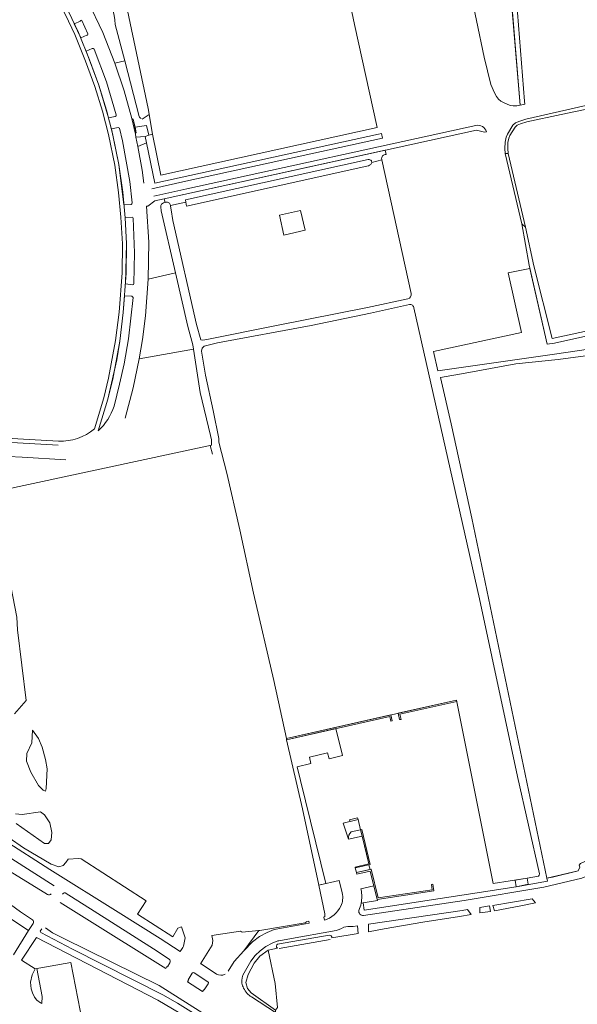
# Model space of a CAD drawing. Header units: metres. Extents: x 209813 to 223847, y 571801 to 587119.
# Tile 311 of 656: x 220886 to 221085, y 576480 to 576831. Entities that reach past the tile are written whole.
import ezdxf

# ---------------------------------------------------------------- set-up
doc = ezdxf.new("R2010")
doc.units = ezdxf.units.M
for name, color, linetype, lineweight in [('B-RO-GK-BESCHOEIING-G', 8, 'GK-BESCHOEIING', 0), ('B-RO-GR-BEPLANTING_CULTUUR_BOSPLANTSOEN-GV', 8, 'Continuous', 0), ('B-RO-GR-BEPLANTING_CULTUUR_HEESTERS-GV', 8, 'Continuous', 0), ('B-RO-GR-GRAS-GV', 8, 'Continuous', 0), ('B-RO-GR-GROENVOORZIENING-GV', 8, 'Continuous', 0), ('B-RO-GR-HAAG-GV', 8, 'Continuous', 0), ('B-RO-KW-KUNSTWERK_STUW-G', 8, 'Continuous', 0), ('B-RO-OG-TERREIN_CULTUURSCHEIDING-GV', 8, 'Continuous', 0), ('B-RO-OG-TERREIN_ONBEGROEID-GV', 8, 'Continuous', 0), ('B-RO-OG-WEG-GV', 8, 'Continuous', 0), ('B-RO-VH-ONVERHARD-GV', 8, 'Continuous', 0), ('B-RO-VH-VERHARDING_HALFVERHARDING-GV', 8, 'Continuous', 0), ('B-RO-VH-VERHARDING_STRAATBAKSTEEN-GV', 8, 'Continuous', 0), ('B-RO-VH-VERHARDING_TEGEL-GV', 8, 'Continuous', 0)]:
    doc.layers.add(name, color=color, linetype=linetype, lineweight=lineweight)
doc.linetypes.add('GK-BESCHOEIING', pattern='A,30,-5,[1,NLCS.shx,S=1,R=0,X=0,Y=0],-5', length=40)

msp = doc.modelspace()

# ---------------------------------------------------------------- linework, layer by layer
at = {"layer": 'B-RO-GK-BESCHOEIING-G', "flags": 128}
msp.add_lwpolyline([(220996.448, 576503.025), (220978.256, 576499.831)], dxfattribs=at)
at = {"layer": 'B-RO-GR-BEPLANTING_CULTUUR_BOSPLANTSOEN-GV', "flags": 128}
for points in [[(221152.009, 576732.564), (221076.526, 576715.754), (221073.942, 576715.407), (221067.753, 576742.405), (221060.034, 576740.88), (221064.743, 576719.661), (221033.34, 576712.873), (221034.974, 576705.919), (221076.546, 576711.866), (221127.484, 576719.355)], [(220883.424, 576497.558), (220888.856, 576506.259), (220864.88, 576522.005)]]:
    msp.add_lwpolyline(points, dxfattribs=at)
for points in [[(220894.885, 576555.994), (220895.104, 576556.979), (220895.433, 576563.952), (220894.849, 576567.311), (220893.68, 576571.655), (220892.439, 576574.721), (220890.249, 576577.788), (220889.957, 576573.261), (220888.168, 576569.392), (220888.095, 576566.727), (220889.665, 576562.784), (220892.33, 576558.038), (220894.046, 576556.322)], [(220916.776, 576470.467), (220924.169, 576471.516), (220928.598, 576471.458), (220931.855, 576470.834), (220933.735, 576470.244), (220938.331, 576467.386), (220940.541, 576465.467), (220942.102, 576463.17), (220942.844, 576476.772), (220935.011, 576481.389), (220927.802, 576485.051), (220891.728, 576503.731), (220886.353, 576495.657), (220891.151, 576492.543), (220903.978, 576494.877), (220908.151, 576473.372), (220910.187, 576471.406), (220912.889, 576470.388)]]:
    msp.add_lwpolyline(points, close=True, dxfattribs=at)
at = {"layer": 'B-RO-GR-BEPLANTING_CULTUUR_HEESTERS-GV', "flags": 128}
for points in [[(220928.329, 576796.648), (220923.163, 576816.568), (220919.632, 576815.745), (220923.014, 576805.783), (220925.68, 576795.925)], [(220926.18, 576795.738), (220926.833, 576792.87), (220930.884, 576793.483), (220931.752, 576789.963), (220933.047, 576790.366), (220931.848, 576797.387), (220929.442, 576795.747)], [(220925.765, 576760.72), (220923.324, 576760.504), (220923.813, 576751.317), (220923.415, 576736.926), (220925.934, 576736.646)], [(220926.408, 576737.061), (220926.711, 576747.995), (220926.234, 576760.375)], [(221003.081, 576538.796), (221007.875, 576539.966), (221007.334, 576542.227)], [(221007.334, 576542.227), (221003.958, 576541.415)], [(221000.794, 576519.636), (220999.673, 576524.121), (220992.422, 576522.453), (220994.613, 576512.23), (220994.54, 576511.245), (220994.245, 576510.965), (220994.486, 576509.901)], [(221008.276, 576516.157), (221013.386, 576516.91), (221012.121, 576522.209), (221007.424, 576521.135), (221007.516, 576520.77)], [(221007.543, 576515.991), (221008.276, 576516.157)], [(220964.493, 576506.017), (220954.231, 576504.518), (220954.594, 576502.699), (220954.416, 576500.991), (220950.231, 576494.401), (220950.443, 576494.316), (220955.948, 576490.717)], [(220960.06, 576491.728), (220962.221, 576495.239), (220965.675, 576498.964), (220971.044, 576506.268), (220965.138, 576505.72)]]:
    msp.add_lwpolyline(points, dxfattribs=at)
at = {"layer": 'B-RO-GR-BEPLANTING_CULTUUR_HEESTERS-GV'}
for points in [[(220929.002, 576795.942, -0.1355801), (220928.329, 576796.648)], [(220926.234, 576760.375, 0.3218835), (220925.765, 576760.72)], [(220925.934, 576736.646, 0.3724056), (220926.408, 576737.061)], [(221000.315, 576514.939, 0.1641554), (221000.794, 576519.636)], [(221007.516, 576520.77, -0.1031576), (221007.543, 576515.991)], [(220994.486, 576509.901, 0.2012636), (221000.315, 576514.939)], [(220965.138, 576505.72, -0.1442902), (220964.493, 576506.017)], [(220955.948, 576490.717, 0.2488876), (220958.958, 576490.624)]]:
    msp.add_lwpolyline(points, format="xyb", dxfattribs=at)
at = {"layer": 'B-RO-GR-BEPLANTING_CULTUUR_HEESTERS-GV', "flags": 128}
for points in [[(220927.855, 576786.024), (220930.913, 576787.335), (220930.456, 576789.56), (220927.18, 576789.273)], [(220947.693, 576713.61), (220947.44, 576715.239), (220945.711, 576721.712), (220941.301, 576740.881), (220931.48, 576738.615), (220930.562, 576725.515), (220929.496, 576717.06), (220928.345, 576710.251)], [(220974.321, 576499.297), (220971.384, 576497.109), (220969.314, 576494.565), (220967.243, 576490.542), (220966.415, 576487.702), (220967.006, 576485.573), (220968.308, 576483.975), (220976.955, 576477.882), (220977.67, 576478.742), (220976.85, 576487.347)], [(220891.151, 576492.543), (220890.145, 576490.457), (220889.505, 576487.828), (220889.774, 576485.501), (220890.187, 576484.051), (220890.95, 576482.425), (220891.778, 576481.42), (220893.147, 576480.415), (220893.609, 576480.255), (220893.643, 576482.693), (220891.774, 576492.656)]]:
    msp.add_lwpolyline(points, close=True, dxfattribs=at)
at = {"layer": 'B-RO-GR-GRAS-GV', "flags": 128}
for points in [[(221024.77, 576729.61), (221010.876, 576726.484), (220989.659, 576722.147), (220956.308, 576715.884), (220951.508, 576714.796), (220950.786, 576714.066), (220950.545, 576712.982), (220952.026, 576704.407), (220954.783, 576691.816), (220956.772, 576681.835), (220956.771, 576680.518), (220959.614, 576669.394), (220964.259, 576649.227), (220969.138, 576626.604), (220976.35, 576595.417), (220980.861, 576574.795), (221041.553, 576588.475), (221054.698, 576523.003)], [(221071.156, 576526.428), (221063.367, 576561.162), (221049.838, 576624.634), (221026.359, 576728.397)], [(221054.698, 576523.003), (221066.76, 576524.887), (221070.852, 576525.658)]]:
    msp.add_lwpolyline(points, dxfattribs=at)
at = {"layer": 'B-RO-GR-GRAS-GV'}
for points in [[(221026.359, 576728.397, 0.453929), (221024.77, 576729.61)], [(221070.852, 576525.658, 0.379539), (221071.156, 576526.428)]]:
    msp.add_lwpolyline(points, format="xyb", dxfattribs=at)
at = {"layer": 'B-RO-GR-GRAS-GV', "flags": 128}
msp.add_lwpolyline([(221085.62, 576528.823), (221085.341, 576529.509), (221085.863, 576530.157), (221090.909, 576532.571), (221115.071, 576543.86), (221130.13, 576550.023), (221133.593, 576554.144), (221134.043, 576555.529), (221134.367, 576558.063), (221134.497, 576566.279), (221133.251, 576602.259), (221131.816, 576655.649), (221131.887, 576693.67), (221130.573, 576716.879), (221104.478, 576713.593), (221077.871, 576710.008), (221062.72, 576708.38), (221044.658, 576705.148), (221035.823, 576703.513), (221039.739, 576687.082), (221047.076, 576653.321), (221073.83, 576524.869), (221077.416, 576525.737), (221085.061, 576527.495)], close=True, dxfattribs=at)
at = {"layer": 'B-RO-GR-GROENVOORZIENING-GV', "flags": 128}
for points in [[(221020.772, 576583.791), (221021.292, 576581.482), (221021.78, 576581.592), (221021.369, 576583.413), (221041.651, 576587.985), (221041.553, 576588.475)], [(221017.738, 576582.595), (221018.11, 576580.946), (221018.597, 576581.056), (221018.116, 576583.192), (220980.861, 576574.795), (220980.968, 576574.307)], [(221006.309, 576546.417), (221003.442, 576545.711), (221003.579, 576545.141), (221006.46, 576545.835)], [(221009.06, 576535.109), (221010.283, 576530.097), (221005.376, 576528.892), (221005.458, 576528.582), (221010.818, 576529.816), (221007.82, 576542.344), (221007.334, 576542.227)], [(221032.929, 576520.772), (221013.659, 576517.93), (221011.18, 576528.137), (221005.889, 576526.925), (221006.038, 576526.365), (221010.831, 576527.456), (221013.277, 576517.369), (221033.497, 576520.351), (221033.14, 576522.769), (221032.645, 576522.696)]]:
    msp.add_lwpolyline(points, close=True, dxfattribs=at)
msp.add_lwpolyline([(220893.521, 576506.821), (220893.035, 576505.996), (220893.169, 576505.575), (220904.496, 576499.551), (220936.813, 576483.254), (220941.95, 576480.279), (220952.824, 576473.505), (220977.259, 576457.927), (220978.257, 576459.487), (220935.426, 576486.678), (220901.433, 576503.456), (220897.372, 576505.404), (220894.879, 576507.224)], dxfattribs=at)
at = {"layer": 'B-RO-GR-HAAG-GV', "flags": 128}
for points in [[(221021.369, 576583.413), (221041.651, 576587.985), (221041.553, 576588.475), (221020.772, 576583.791), (221021.292, 576581.482), (221021.78, 576581.592)], [(221006.46, 576545.835), (221006.309, 576546.417), (221003.442, 576545.711), (221003.579, 576545.141)], [(221007.875, 576539.966), (221010.283, 576530.097), (221005.376, 576528.892), (221005.458, 576528.582), (221010.818, 576529.816), (221007.82, 576542.344), (221007.334, 576542.227)], [(221005.889, 576526.925), (221006.038, 576526.365), (221010.831, 576527.456), (221013.277, 576517.369), (221033.497, 576520.351), (221033.14, 576522.769), (221032.645, 576522.696), (221032.929, 576520.772), (221013.659, 576517.93), (221011.18, 576528.137)]]:
    msp.add_lwpolyline(points, close=True, dxfattribs=at)
for points in [[(220893.521, 576506.821), (220893.035, 576505.996), (220893.169, 576505.575), (220904.496, 576499.551), (220936.813, 576483.254), (220941.95, 576480.279), (220952.824, 576473.505), (220977.259, 576457.927)], [(220977.259, 576457.927), (220978.257, 576459.487), (220935.426, 576486.678), (220901.433, 576503.456), (220897.372, 576505.404), (220894.879, 576507.224)]]:
    msp.add_lwpolyline(points, dxfattribs=at)
at = {"layer": 'B-RO-KW-KUNSTWERK_STUW-G', "flags": 128}
msp.add_lwpolyline([(220953.699, 576679.304), (220954.542, 576676.18)], dxfattribs=at)
at = {"layer": 'B-RO-OG-TERREIN_CULTUURSCHEIDING-GV', "flags": 128}
for points in [[(220924.154, 576834.553), (220931.503, 576799.566), (220933.047, 576790.366), (220936.038, 576775.806), (221013.266, 576792.755), (221005.14, 576829.447), (220988.78, 576907.667), (220985.767, 576920.038), (220983.271, 576922.993), (220912.248, 576905.191), (220910.44, 576904.755)], [(220916.825, 576841.963), (220910.029, 576837.852), (220915.326, 576826.622), (220919.632, 576815.745), (220923.163, 576816.568)], [(220907.316, 576830.976), (220907.435, 576830.739), (220905.172, 576829.741), (220907.452, 576824.697), (220909.691, 576825.667)], [(220909.957, 576826.207), (220907.848, 576830.889)], [(220923.163, 576816.568), (220919.8, 576829.533)], [(220911.573, 576820.885), (220909.387, 576819.974), (220913.924, 576807.881), (220917.401, 576796.189), (220919.786, 576796.706)], [(220920.156, 576797.269), (220916.693, 576809.096), (220912.257, 576820.735)], [(220926.952, 576790.372), (220927.18, 576789.273), (220930.456, 576789.56), (220931.752, 576789.963), (220930.884, 576793.483), (220926.833, 576792.87), (220927.283, 576790.891)], [(220920.799, 576792.737), (220918.428, 576792.229), (220921.083, 576779.585), (220922.905, 576765.111), (220925.405, 576765.331), (220925.657, 576765.548), (220925.81, 576765.844)], [(220925.81, 576765.844), (220924.942, 576773.46), (220922.341, 576787.987), (220921.334, 576792.486)], [(221013.785, 576790.413), (220933.883, 576772.88), (220930.913, 576787.335), (220927.855, 576786.024), (220929.407, 576777.592), (220930.043, 576772.915)], [(220932.887, 576770.881), (220944.975, 576773.576), (221015.204, 576788.938), (221014.839, 576790.644), (221013.785, 576790.413)], [(221016.45, 576783.126), (221016.117, 576784.679), (220937.207, 576767.361), (220937.582, 576766.047), (220937.89, 576766.115)], [(220939.476, 576764.956), (220944.982, 576766.08), (220944.798, 576766.967), (221010.027, 576781.353)], [(221011.381, 576780.321), (221010.979, 576779.53), (221010.566, 576779.285), (221010.123, 576779.1), (221008.478, 576778.709), (220945.266, 576764.712), (220944.982, 576766.08)], [(221011.247, 576780.894), (221011.381, 576780.321), (221014.943, 576781.176), (221014.891, 576781.415)], [(221025.373, 576733.521), (221014.943, 576781.176)], [(220937.052, 576765.93), (220937.582, 576766.047)], [(220930.948, 576764.744), (220931.711, 576751.851), (220931.48, 576738.615), (220941.301, 576740.881), (220936.207, 576763.024), (220936.022, 576764.463)], [(220939.476, 576764.956), (220939.472, 576764.703), (220939.768, 576763.415), (220940.29, 576759.546), (220948.811, 576722.506), (220950.274, 576717.029), (220951.038, 576716.936), (220952.492, 576717.127), (220977.938, 576722.172), (221009.821, 576728.562), (221024.206, 576731.609)], [(220925.724, 576732.521), (220923.109, 576732.755), (220922.666, 576726.706), (220921.399, 576716.539), (220918.877, 576702.985), (220917.139, 576695.869), (220913.681, 576684.57)], [(220919.343, 576693.333), (220921.348, 576701.155), (220922.936, 576708.467), (220924.467, 576717.333), (220926.127, 576732.1)], [(220876.489, 576661.281), (220876.492, 576662.364), (220877.587, 576663.06), (220954.163, 576679.403), (220954.13, 576681.268), (220953.79, 576682.873), (220950.082, 576698.192), (220947.693, 576713.61), (220928.345, 576710.251), (220926.174, 576699.889), (220923.359, 576689.075)], [(220902.132, 576674.224), (220886.497, 576675.14), (220871.794, 576675.841)], [(220883.869, 576583.591), (220888.01, 576588.367), (220884.931, 576613.471), (220884.609, 576618.087), (220880.443, 576639.611), (220876.787, 576659.16), (220876.488, 576660.937), (220876.489, 576661.281), (220874.565, 576660.729), (220876.896, 576650.948), (220878.173, 576644.412), (220882.753, 576617.644)], [(220898.015, 576522.172), (220860.689, 576545.877), (220833.743, 576562.046), (220824.616, 576566.342), (220815.846, 576569.665), (220813.261, 576571.027), (220811.436, 576572.369), (220808.629, 576575.074), (220803.744, 576580.288), (220794.382, 576590.648), (220793.521, 576591.447), (220792.614, 576592.121), (220791.814, 576592.611), (220791.33, 576592.848), (220790.774, 576592.851), (220789.794, 576593.062), (220787.783, 576593.295), (220785.8, 576593.35), (220787.315, 576582.07)], [(220832.334, 576557.946), (220872.908, 576533.074), (220895.584, 576519.059)], [(220884.364, 576544.474), (220894.571, 576537.31), (220895.907, 576537.252), (220896.851, 576538.582), (220897.185, 576541.218), (220896.422, 576544.63), (220894.52, 576547.514), (220893.058, 576548.593), (220886.572, 576547.633), (220884.185, 576547.832)], [(220880.155, 576538.508), (220896.382, 576528.01), (220920.833, 576512.821), (220935.767, 576503.434), (220942.925, 576498.722), (220943.946, 576500.225), (220944.138, 576500.704), (220944.789, 576503.593), (220943.434, 576507.524), (220942.068, 576507.143), (220940.336, 576504.03), (220927.757, 576512.122), (220930.844, 576516.858), (220907.576, 576531.809), (220906.696, 576531.918), (220902.976, 576531.664), (220902.143, 576530.531), (220901.15, 576529.402), (220899.644, 576528.944), (220896.945, 576529.93), (220887.08, 576535.706), (220881.926, 576539.263)]]:
    msp.add_lwpolyline(points, dxfattribs=at)
at = {"layer": 'B-RO-OG-TERREIN_CULTUURSCHEIDING-GV'}
for points in [[(220919.8, 576829.533, 0.0617927), (220916.825, 576841.963)], [(220907.848, 576830.889, 0.4117099), (220907.316, 576830.976)], [(220909.691, 576825.667, 0.4190137), (220909.957, 576826.207)], [(220912.257, 576820.735, 0.3187725), (220911.573, 576820.885)], [(220919.786, 576796.706, 0.3631052), (220920.156, 576797.269)], [(220921.334, 576792.486, 0.3111808), (220920.799, 576792.737)], [(221014.891, 576781.415, -0.5211408), (221016.45, 576783.126)], [(221010.027, 576781.353, -0.2512337), (221011.247, 576780.894)], [(220936.022, 576764.463, -0.2993134), (220937.052, 576765.93)], [(220937.89, 576766.115, -0.4565821), (220939.476, 576764.956)], [(221024.206, 576731.609, 0.3995935), (221025.373, 576733.521)], [(220926.127, 576732.1, 0.3446548), (220925.724, 576732.521)], [(220913.681, 576684.57, 0.1346868), (220919.343, 576693.333)], [(220895.584, 576519.059, 0.4043592), (220896.939, 576519.379)]]:
    msp.add_lwpolyline(points, format="xyb", dxfattribs=at)
at = {"layer": 'B-RO-OG-TERREIN_CULTUURSCHEIDING-GV', "flags": 128}
for points in [[(221061.029, 576840.239), (221048.09, 576839.039), (221047.925, 576838.966), (221047.2, 576838.275), (221048.688, 576830.901), (221051.51, 576817.814), (221053.878, 576808.06), (221055.132, 576805.166), (221055.839, 576803.838), (221056.581, 576802.893), (221057.469, 576802.201), (221058.341, 576801.653), (221060.693, 576800.648), (221061.855, 576800.512), (221063.146, 576800.503), (221064.314, 576800.743)], [(220985.894, 576559.789), (220984.703, 576564.645), (220989.557, 576565.821), (220989.061, 576568.05), (220995.577, 576569.638), (220996.12, 576567.507), (221000.889, 576568.641), (220998.542, 576578.268), (220980.968, 576574.307), (220986.59, 576549.667), (220992.422, 576522.453), (220994.908, 576523.025)]]:
    msp.add_lwpolyline(points, close=True, dxfattribs=at)
at = {"layer": 'B-RO-OG-TERREIN_ONBEGROEID-GV', "flags": 128}
msp.add_lwpolyline([(220985.944, 576763.193), (220978.354, 576761.454), (220979.975, 576754.38), (220987.565, 576756.119)], close=True, dxfattribs=at)
at = {"layer": 'B-RO-OG-WEG-GV', "flags": 128}
for points in [[(221008.447, 576511.607), (221044.363, 576516.912), (221072.821, 576521.703), (221086.32, 576524.914), (221099.667, 576530.467), (221124.432, 576542.398), (221147.736, 576551.992), (221165.972, 576558.45), (221197.831, 576568.696), (221197.521, 576571.223), (221190.902, 576569.493), (221190.29, 576568.373), (221189.117, 576567.474)], [(221085.061, 576527.495), (221075.87, 576525.32), (221073.83, 576524.869), (221074.05, 576523.812), (221062.865, 576521.841), (221008.639, 576513.545), (221008.276, 576516.157), (221007.543, 576515.991)], [(220864.88, 576522.005), (220888.856, 576506.259), (220890.43, 576508.78)], [(220890.191, 576510.113), (220885.916, 576512.907), (220876.399, 576519.783)], [(220938.992, 576496.08), (220933.439, 576499.716), (220912.262, 576513.173), (220901.857, 576519.745)], [(220900.139, 576516.24), (220908.728, 576510.93), (220937.805, 576492.757), (220938.227, 576493.421), (220938.375, 576493.328), (220939.277, 576494.696)], [(220987.602, 576509.028), (220971.412, 576506.302), (220971.044, 576506.268), (220965.675, 576498.964), (220968.73, 576502.26), (220971.233, 576504.109), (220973.983, 576505.571), (220976.481, 576506.59), (220977.247, 576506.79), (220989.023, 576508.877)], [(220989.023, 576508.877), (220988.886, 576509.553), (220988.105, 576509.44)], [(220997.076, 576503.647), (221006.465, 576505.214), (221006.271, 576507.932), (221004.687, 576507.701), (221002.859, 576507.681), (221002.136, 576507.601), (221001.389, 576507.409), (221000.516, 576506.931), (220999.707, 576506.567), (220998.581, 576506.252), (220981.421, 576503.174), (220978.129, 576502.628), (220977.829, 576502.55), (220975.786, 576501.716), (220973.506, 576500.504), (220971.478, 576499.006), (220969.718, 576497.302), (220968.227, 576495.36), (220965.808, 576491.113)], [(220977.709, 576501.405), (220996.192, 576504.553)], [(220968.357, 576482.539), (220976.98, 576476.964), (220976.955, 576477.882), (220968.308, 576483.975), (220967.006, 576485.573), (220966.415, 576487.702), (220967.243, 576490.542), (220969.314, 576494.565), (220971.384, 576497.109), (220974.321, 576499.297), (220977.674, 576499.977)], [(220952.832, 576487.969), (220947.928, 576491.203)], [(220947.241, 576491.053), (220945.774, 576488.67), (220945.93, 576488.572), (220945.512, 576487.895), (220950.983, 576484.455), (220951.403, 576485.133), (220951.572, 576485.027), (220953.007, 576487.286)]]:
    msp.add_lwpolyline(points, dxfattribs=at)
at = {"layer": 'B-RO-OG-WEG-GV'}
for points in [[(220901.857, 576519.745, 0.236524), (220900.969, 576519.254)], [(221007.543, 576515.991, -0.058243), (221006.704, 576513.432)], [(221006.704, 576513.432, 0.4842692), (221008.447, 576511.607)], [(220890.43, 576508.78, 0.3713753), (220890.191, 576510.113)], [(220988.105, 576509.44, -0.1892649), (220987.602, 576509.028)], [(220996.192, 576504.553, -0.5140015), (220997.076, 576503.647)], [(220977.674, 576499.977, -0.5413005), (220977.709, 576501.405)], [(220939.277, 576494.696, 0.4273521), (220938.992, 576496.08)], [(220947.928, 576491.203, 0.412485), (220947.241, 576491.053)], [(220965.808, 576491.113, 0.188364), (220965.021, 576487.479)], [(220953.007, 576487.286, 0.4303827), (220952.832, 576487.969)], [(220965.021, 576487.479, 0.0856416), (220965.603, 576485.684)], [(220965.603, 576485.684, 0.0793638), (220966.897, 576483.8)], [(220966.897, 576483.8, 0.0584176), (220968.357, 576482.539)]]:
    msp.add_lwpolyline(points, format="xyb", dxfattribs=at)
at = {"layer": 'B-RO-OG-WEG-GV', "flags": 128}
for points in [[(221054.54, 576515.199), (221055.098, 576513.306), (221064.57, 576515.003), (221069.736, 576516.073), (221068.556, 576517.53)], [(221010.133, 576508.496), (221010.133, 576505.837), (221015.721, 576506.882), (221029.525, 576509.219), (221042.643, 576511.243), (221046.791, 576511.976), (221045.514, 576513.697), (221043.588, 576513.377)], [(221049.949, 576514.435), (221049.953, 576512.509), (221053.698, 576513.07), (221053.347, 576515)]]:
    msp.add_lwpolyline(points, close=True, dxfattribs=at)
at = {"layer": 'B-RO-VH-ONVERHARD-GV', "flags": 128}
msp.add_lwpolyline([(221062.51, 576524.155), (221062.865, 576521.841), (221067.208, 576522.765), (221066.76, 576524.887)], close=True, dxfattribs=at)
at = {"layer": 'B-RO-VH-VERHARDING_HALFVERHARDING-GV', "flags": 128}
msp.add_lwpolyline([(221210.302, 576756.63), (221210.609, 576746.765), (221207.469, 576746.042), (221075.678, 576717.498), (221069.156, 576743.377), (221066.241, 576757.248), (221064.866, 576758.34), (221067.484, 576743.58), (221073.942, 576715.407), (221076.526, 576715.754), (221152.009, 576732.564), (221194.4, 576741.597), (221208.623, 576744.572), (221209.026, 576744.265), (221209.467, 576743.981), (221209.865, 576743.641)], dxfattribs=at)
at = {"layer": 'B-RO-VH-VERHARDING_STRAATBAKSTEEN-GV'}
for points in [[(220926.18, 576795.738, -0.3551856), (220925.68, 576795.925)], [(220926.952, 576790.372, -0.2925491), (220927.283, 576790.891)]]:
    msp.add_lwpolyline(points, format="xyb", dxfattribs=at)
at = {"layer": 'B-RO-VH-VERHARDING_STRAATBAKSTEEN-GV', "flags": 128}
for points in [[(220925.68, 576795.925), (220926.952, 576790.372)], [(220927.283, 576790.891), (220926.18, 576795.738)]]:
    msp.add_lwpolyline(points, dxfattribs=at)
at = {"layer": 'B-RO-VH-VERHARDING_TEGEL-GV', "flags": 128}
for points in [[(221066.034, 576801.096), (221065.85, 576802.093), (221060.46, 576870.083), (221058.548, 576870.065), (221064.314, 576800.743)], [(221066.241, 576757.248), (221060.015, 576783.532), (221059.007, 576783.449), (221064.866, 576758.34)], [(221010.333, 576529.704), (221005.458, 576528.582), (221005.889, 576526.925), (221010.731, 576528.034)]]:
    msp.add_lwpolyline(points, close=True, dxfattribs=at)
for points in [[(220892.524, 576849.729), (220898.183, 576840.28), (220901.97, 576832.966), (220905.304, 576825.987), (220909.221, 576816.421), (220912.505, 576807.393), (220915.241, 576798.542), (220917.391, 576790.253), (220919.605, 576779.327), (220920.981, 576769.529), (220921.807, 576760.8), (220922.312, 576751.285), (220922.198, 576740.846), (220921.173, 576726.862), (220919.917, 576716.774), (220917.409, 576703.297), (220915.693, 576696.268), (220912.334, 576685.292)], [(220913.681, 576684.57), (220917.139, 576695.869), (220920.377, 576709.877), (220921.399, 576716.539), (220922.666, 576726.706), (220923.697, 576740.783), (220923.813, 576751.317), (220923.324, 576760.504), (220922.47, 576769.703), (220921.083, 576779.585), (220918.852, 576790.595), (220916.685, 576798.947), (220913.924, 576807.881), (220910.627, 576816.945), (220906.675, 576826.595), (220903.067, 576834.111), (220899.492, 576841.013), (220893.106, 576851.677)], [(221165.441, 576817.465), (221117.592, 576806.885), (221090.369, 576801.151), (221066.362, 576795.715), (221064.142, 576795.046), (221062.704, 576794.45), (221061.741, 576793.533), (221059.742, 576790.376), (221059.288, 576789.248), (221058.909, 576787.498), (221058.86, 576785.235), (221059.007, 576783.449)], [(221066.654, 576794.747), (221078.932, 576797.377), (221139.82, 576810.089), (221166.197, 576815.895), (221165.972, 576817.109)], [(221048.521, 576793.505), (220945.328, 576770.827), (220933.549, 576768.266)], [(221060.015, 576783.532), (221059.872, 576785.267), (221059.918, 576787.381), (221060.258, 576788.95), (221060.648, 576789.919), (221062.514, 576792.874), (221063.264, 576793.588), (221064.481, 576794.092), (221066.654, 576794.747)], [(220937.207, 576767.361), (221048.693, 576791.836), (221051.615, 576791.099), (221052.277, 576791.243)], [(220930.948, 576764.744), (220931.446, 576764.748), (220933.929, 576766.648), (220937.207, 576767.361)], [(220899.502, 576680.894), (220884.99, 576681.71), (220862.394, 576683.052)], [(220866.091, 576681.318), (220899.416, 576679.457)], [(221003.958, 576541.415), (221007.334, 576542.227), (221006.46, 576545.835), (221001.19, 576544.566), (221003.081, 576538.796)]]:
    msp.add_lwpolyline(points, dxfattribs=at)
at = {"layer": 'B-RO-VH-VERHARDING_TEGEL-GV'}
for points in [[(221052.277, 576791.243, 0.3818354), (221048.521, 576793.505)], [(220912.334, 576685.292, -0.1960645), (220899.502, 576680.894)], [(221003.081, 576538.796, -0.2729561), (221003.958, 576541.415)]]:
    msp.add_lwpolyline(points, format="xyb", dxfattribs=at)

doc.saveas('drawing.dxf')
